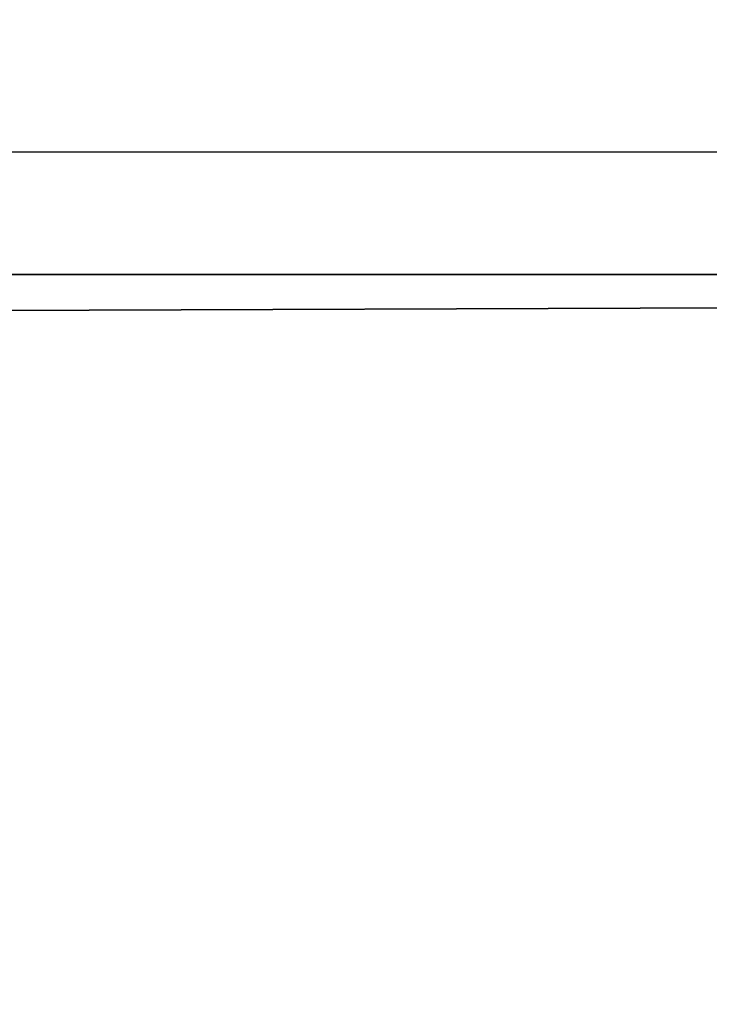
# Model space of a CAD drawing. Header units: millimetres. Extents: x -184 to 165, y -135 to 242.
# Tile 720 of 1056: x -36.495 to -36.28, y -82.676 to -82.369. Entities that reach past the tile are written whole.
import ezdxf

# ---------------------------------------------------------------- set-up
doc = ezdxf.new("R2010")
doc.units = ezdxf.units.MM
doc.header["$LTSCALE"] = 41.718519
doc.layers.add('384', color=7, linetype='CONTINUOUS')
doc.layers.add('386', color=7, linetype='CONTINUOUS')

msp = doc.modelspace()

# ---------------------------------------------------------------- linework, layer by layer
at = {"layer": '384', "linetype": 'CONTINUOUS'}
for points in [[(-19.99456, -81.97781, 60), (-177.33047, -82.4054, 60), (-177.5651, -81.83048, 60), (-19.99456, -81.97781, 60)], [(-19.99456, -81.97781, 60), (-20.18941, -82.45356, 60), (-177.33047, -82.4054, 60), (-19.99456, -81.97781, 60)], [(-20.18941, -82.45356, 60), (-20.3871, -82.92804, 60), (-177.33047, -82.4054, 60), (-20.18941, -82.45356, 60)], [(-20.3871, -82.92804, 60), (-177.09187, -82.97805, 60), (-177.33047, -82.4054, 60), (-20.3871, -82.92804, 60)]]:
    msp.add_3dface(points, dxfattribs=at)
at = {"layer": '386', "linetype": 'CONTINUOUS'}
for points in [[(-177.50544, -81.97781, 63), (-20.16953, -82.4054, 63), (-19.9349, -81.83048, 63), (-177.50544, -81.97781, 63)], [(-177.50544, -81.97781, 63), (-177.31059, -82.45356, 63), (-20.16953, -82.4054, 63), (-177.50544, -81.97781, 63)], [(-177.31059, -82.45356, 63), (-177.1129, -82.92804, 63), (-20.16953, -82.4054, 63), (-177.31059, -82.45356, 63)], [(-177.1129, -82.92804, 63), (-20.40813, -82.97805, 63), (-20.16953, -82.4054, 63), (-177.1129, -82.92804, 63)]]:
    msp.add_3dface(points, dxfattribs=at)

doc.saveas('drawing.dxf')
